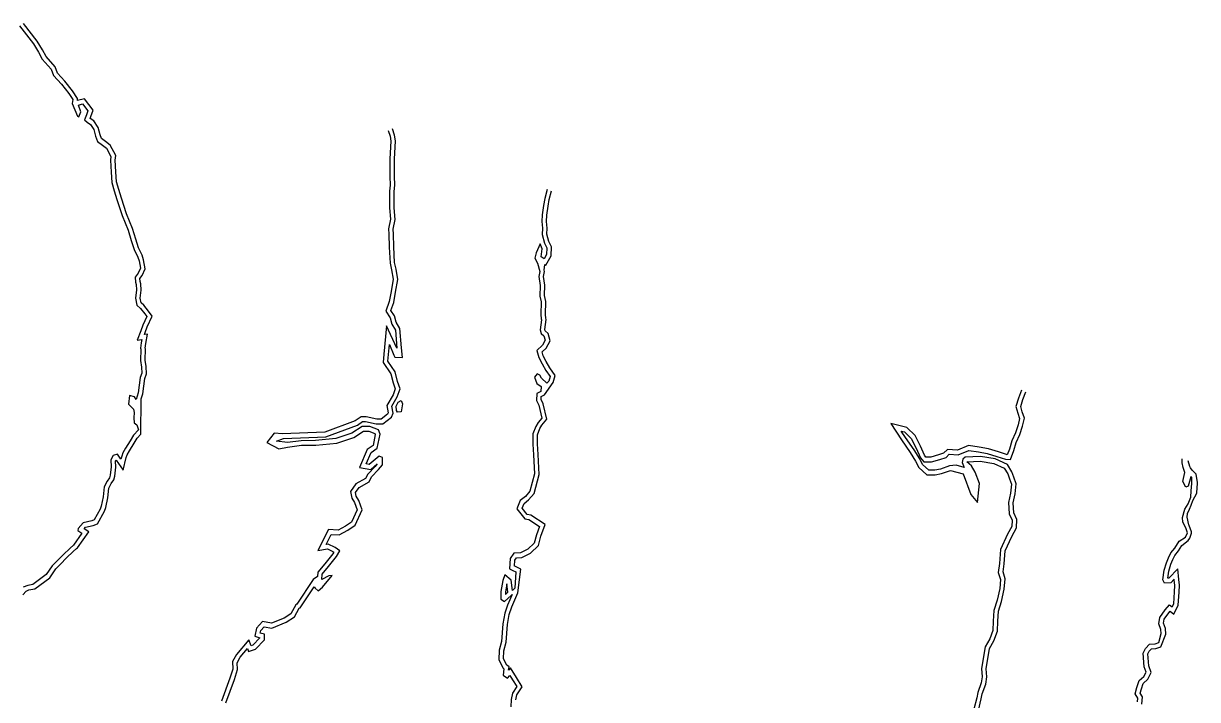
# Model space of a CAD drawing. Extents: x 2160437 to 2172832, y 205694 to 212444.
# Drawn here: x 2163779 to 2164535, y 210951 to 211387 of the extents above; entities that cross this region are included whole.
import ezdxf

# ---------------------------------------------------------------- set-up
doc = ezdxf.new("R2010")
doc.units = 0
doc.layers.add('RD_EX_H2O', color=7, linetype='Continuous')
doc.layers.add('RD_EX_VEG_ShrubLine', color=7, linetype='Continuous')

msp = doc.modelspace()

# ---------------------------------------------------------------- linework, layer by layer
at = {"layer": 'RD_EX_H2O'}
for points in [[(2163776.54, 211385.19), (2163785.51, 211373.55), (2163788.92, 211368.24), (2163791.29, 211363.8), (2163797.02, 211357.31), (2163798.5, 211353.17), (2163803.54, 211347.62), (2163808.27, 211341.57), (2163810.91, 211337.72), (2163810.57, 211335.18), (2163813.89, 211327), (2163814.71, 211326.55), (2163816.02, 211329.84), (2163814.56, 211334.2), (2163817.24, 211334.91), (2163820.64, 211330.48), (2163819.73, 211327.88), (2163818.39, 211324.69), (2163820.14, 211323.12), (2163822.24, 211321.79), (2163824.49, 211318.51), (2163825.53, 211314.09), (2163826.79, 211310.7), (2163830.12, 211308.43), (2163832.61, 211306.38), (2163835.47, 211301.08), (2163835.25, 211298.81), (2163835.67, 211291.04), (2163836.11, 211284.37), (2163837.55, 211278.91), (2163839.29, 211273.4), (2163842.74, 211263.03), (2163846.57, 211253.67), (2163848.49, 211246.98), (2163850.31, 211241.11), (2163852.86, 211236.35), (2163853.58, 211233.9), (2163854.45, 211229.09), (2163852.94, 211226.05), (2163850.99, 211223.44), (2163851.31, 211220.06), (2163851.67, 211218.56), (2163851.83, 211215.18), (2163851.27, 211209.82), (2163852.09, 211205.27), (2163854.44, 211203.27), (2163857.29, 211199.72), (2163858.56, 211197.97), (2163856.04, 211192.46), (2163854.69, 211188.72), (2163852.38, 211182.79), (2163855.24, 211183.18), (2163854.85, 211181.06), (2163854.52, 211177.66), (2163854.62, 211176.98), (2163854.37, 211169.67), (2163855.21, 211165.51), (2163855.23, 211161.63), (2163854.3, 211158.65), (2163852.97, 211148.89), (2163851.75, 211144.54), (2163850.6, 211146.39), (2163847.43, 211147.09), (2163846.68, 211141.66), (2163849.87, 211138.35), (2163850.45, 211136.27), (2163850.22, 211132.74), (2163850.44, 211129.49), (2163852.02, 211128.24), (2163853.17, 211124.96), (2163850, 211121.55), (2163847.84, 211117.93), (2163844.92, 211113.14), (2163843.09, 211110.25), (2163842.38, 211108.11), (2163841.91, 211106.19), (2163839.7, 211109.38), (2163836.83, 211108.6), (2163835.44, 211105.66), (2163835.65, 211101.15), (2163834.93, 211095.78), (2163834.49, 211094.08), (2163832.97, 211092.08), (2163831.11, 211088.24), (2163830.53, 211081.79), (2163829.23, 211075.81), (2163828.6, 211073.88), (2163824.69, 211067.01), (2163823.07, 211066.39), (2163817.51, 211065.06), (2163814.31, 211061.43), (2163814.05, 211060.12), (2163816.81, 211058.5), (2163811.41, 211050.79), (2163809.21, 211048.85), (2163804.65, 211044.63), (2163800.89, 211040.62), (2163797.68, 211037.46), (2163793.86, 211031.89), (2163785.21, 211025.39), (2163781.88, 211024.81), (2163779.02, 211023.71)], [(2164022.41, 211177.84), (2164021.42, 211190.2), (2164019.07, 211194.32), (2164017.91, 211198.47), (2164015.65, 211201.92), (2164017.42, 211206.98), (2164018.66, 211213.69), (2164020.13, 211221.97), (2164019.04, 211228.6), (2164018.04, 211232.92), (2164017.48, 211242.88), (2164017.2, 211251.14), (2164017.02, 211254.29), (2164018.29, 211260.52), (2164017.78, 211268.09), (2164017.78, 211278.59), (2164018.21, 211282.59), (2164017.85, 211288.36), (2164018, 211293.34), (2164017.95, 211299.44), (2164018.6, 211311.24), (2164017.95, 211314.92), (2164016.61, 211318.83)], [(2164116.19, 211279.78), (2164114.59, 211274.02), (2164113.92, 211269.5), (2164112.96, 211263.6), (2164112.75, 211259.2), (2164113.23, 211254.96), (2164112.88, 211250.77), (2164114.45, 211245.26), (2164116.02, 211242.19), (2164115.75, 211238.05), (2164114.2, 211235.26), (2164112.25, 211236.37), (2164112.88, 211241.53), (2164111.63, 211244.77), (2164109.18, 211239.07), (2164108.24, 211235.7), (2164110.01, 211232.39), (2164111.39, 211226.96), (2164110.88, 211223.86), (2164111.63, 211218.08), (2164111.56, 211211.17), (2164112.38, 211207.49), (2164112.14, 211199.3), (2164112.4, 211196.5), (2164112.55, 211195.96), (2164111.72, 211189.46), (2164112.28, 211187.16), (2164114.07, 211185.5), (2164114.81, 211182.72), (2164113.08, 211179.54), (2164109.56, 211176.05), (2164110.9, 211171.59), (2164112.89, 211167.54), (2164115.35, 211163.29), (2164118.05, 211159.41), (2164117.28, 211156.44), (2164116.01, 211155.18), (2164112.64, 211158.26), (2164111.39, 211160.24), (2164109.7, 211161.06), (2164107.96, 211158.92), (2164109.53, 211154.98), (2164112.31, 211152.88), (2164112.07, 211149.67), (2164109.44, 211148.39), (2164109.33, 211143.86), (2164110.76, 211140.85), (2164112.72, 211132.64), (2164110.36, 211129.82), (2164108.8, 211127.19), (2164106.86, 211122.45), (2164106.91, 211115.8), (2164107.48, 211108.91), (2164108.11, 211096.63), (2164105.07, 211085.5), (2164102.19, 211082.04), (2164098.88, 211079.56), (2164096.61, 211074.09), (2164101.75, 211067.71), (2164104.46, 211067.22), (2164111.28, 211062.85), (2164109.3, 211057.49), (2164107.86, 211052.12), (2164103.72, 211048.12), (2164099.04, 211045.77), (2164094.82, 211045.51), (2164092.46, 211042.14), (2164091.99, 211035.56), (2164094.11, 211034.46), (2164096.12, 211033.49), (2164095.37, 211023.08), (2164093.95, 211021.66), (2164092.94, 211028.27), (2164089, 211031.68), (2164087.59, 211027.96), (2164086.36, 211020.92), (2164086.33, 211016.04), (2164088.82, 211014.54), (2164093.07, 211018.42), (2164093.72, 211019), (2164090.74, 211012.11), (2164088.91, 211006.92), (2164087.64, 211000.14), (2164086.77, 210988.76), (2164085.29, 210983.1), (2164085.15, 210976.93), (2164087.86, 210971.46), (2164088.4, 210971.06), (2164087.77, 210967), (2164090.71, 210965.06), (2164092.24, 210966.75), (2164093.95, 210964.02), (2164096.61, 210959.68), (2164093.77, 210955.42), (2164093.11, 210951.44), (2164092.81, 210946.68)], [(2163909.38, 210949.27), (2163914.89, 210964.2), (2163916.86, 210970.59), (2163916.62, 210975.03), (2163918.65, 210978.72), (2163923.28, 210984.16), (2163924.08, 210982.23), (2163928.53, 210983.73), (2163934.26, 210989.87), (2163934.23, 210993.36), (2163931.58, 210994.14), (2163931.95, 210995.87), (2163934.04, 210998.26), (2163939.09, 210997.36), (2163948.25, 211001.11), (2163953.55, 211004.52), (2163956.62, 211010.19), (2163957.16, 211010.5), (2163966.13, 211023.97), (2163966.95, 211023.14), (2163968.88, 211021.25), (2163971.7, 211023.71), (2163977.75, 211031.29), (2163975.6, 211031.06), (2163971.12, 211028.63), (2163971.48, 211032.1), (2163975.52, 211036.94), (2163980.71, 211043.48), (2163982.74, 211047.16), (2163979.67, 211049.31), (2163975.24, 211051.43), (2163973.96, 211051.21), (2163977.25, 211057.73), (2163982.43, 211057.48), (2163987.91, 211060.42), (2163992.71, 211063.58), (2163997.07, 211073.41), (2163994.98, 211079.55), (2163993.34, 211082.25), (2163992.77, 211084.71), (2163995.12, 211087.86), (2164001.7, 211091.49), (2164003.19, 211094.85), (2164007.67, 211099.42), (2164010.18, 211102.41), (2164010.25, 211107.2), (2164008.11, 211108.07), (2164001.73, 211102.77), (2163999.75, 211103.09), (2164002.86, 211110.48), (2164006.87, 211113.28), (2164008.68, 211122.34), (2164007.56, 211124.97), (2164002, 211127.21), (2163997.02, 211127.2), (2163990.46, 211122.93), (2163980.19, 211119.51), (2163967.1, 211118.14), (2163957.83, 211118.06), (2163949.12, 211116.95), (2163941.98, 211117.75), (2163946.55, 211119.52), (2163973.64, 211120.6), (2163994.04, 211128.13), (2163997.42, 211130.42), (2163999.36, 211130.35), (2164006.22, 211128.89), (2164010.51, 211128.95), (2164015.97, 211133.24), (2164017.01, 211135.78), (2164016.13, 211140.2), (2164019.73, 211146.34), (2164021.66, 211151.41), (2164019.86, 211156.07), (2164018.47, 211162.37), (2164013.7, 211169.23), (2164014.02, 211173.51), (2164014.66, 211179.94), (2164017.49, 211173.15), (2164018.1, 211171.86), (2164023.02, 211171.57), (2164022.41, 211177.84)], [(2164393.71, 210944.32), (2164395.56, 210951.83), (2164396.18, 210955.1), (2164398.53, 210961.31), (2164399.08, 210965.92), (2164398.81, 210971.08), (2164400.95, 210984.22), (2164403.73, 210989.1), (2164405.95, 210995.3), (2164406.26, 211001.77), (2164406.56, 211008.23), (2164408.62, 211014.45), (2164410.39, 211022.47), (2164411.02, 211028.98), (2164409.56, 211033.52), (2164410.27, 211038.73), (2164410.83, 211047.11), (2164415.15, 211056.4), (2164418.17, 211061.95), (2164418.37, 211067.38), (2164416.51, 211071.69), (2164416.13, 211078.1), (2164417.35, 211083.79), (2164417.97, 211090.29), (2164416.61, 211094.5), (2164415.28, 211097.97), (2164412.49, 211102.75), (2164404.49, 211106.32), (2164395.02, 211107.97), (2164385.27, 211107.34), (2164383.63, 211106.21), (2164383.26, 211104.04), (2164384.6, 211100.86), (2164379.41, 211102.28), (2164375.12, 211101.79), (2164369.25, 211099.79), (2164365.58, 211098.97), (2164361.75, 211099.12), (2164357.76, 211102.69), (2164355.93, 211106.39), (2164352.3, 211112.09), (2164346.79, 211120.19), (2164344.06, 211124.28), (2164346.22, 211123.74), (2164350.52, 211119.54), (2164353.69, 211113.21), (2164356.42, 211107.07), (2164358.52, 211104.52), (2164363.43, 211104.37), (2164368.83, 211105.98), (2164372.96, 211107.31), (2164374.95, 211109.36), (2164380.76, 211108.93), (2164387.62, 211111.81), (2164393.72, 211110.83), (2164399.43, 211109.9), (2164405.62, 211107.92), (2164411.12, 211106.13), (2164414.29, 211105.85), (2164416.47, 211111.66), (2164418.05, 211116.95), (2164420.32, 211122.05), (2164422.15, 211127.36), (2164423.27, 211132.56), (2164421.86, 211136.66), (2164421, 211139.99), (2164422.32, 211144.56), (2164424.21, 211149.47)], [(2164522.82, 211053.32), (2164527.02, 211055.88), (2164528.27, 211058.8), (2164527.17, 211061.87), (2164525.37, 211065.62), (2164524.99, 211068.67), (2164526.5, 211073.93), (2164528.62, 211077.36), (2164530.39, 211081.73), (2164530.68, 211085.86), (2164531.13, 211090.52), (2164531.05, 211094.63), (2164530.41, 211094.68), (2164528.71, 211088.84), (2164527.17, 211088.09), (2164525.32, 211091.73), (2164526.51, 211097.5), (2164525.54, 211100.69), (2164524.76, 211103.8), (2164524.84, 211106.4)], [(2164495.99, 210949.88), (2164496.26, 210952.31), (2164494.57, 210955.1), (2164495.73, 210959.18), (2164497.23, 210963.49), (2164500.24, 210966.19), (2164501.59, 210969.04), (2164500.41, 210972.44), (2164499.78, 210981.3), (2164501.14, 210984.29), (2164503.91, 210986.99), (2164507.38, 210987.12), (2164509.92, 210988.11), (2164511.38, 210993.79), (2164511.17, 210996.5), (2164509.81, 211000.16), (2164510.46, 211004.16), (2164513.82, 211009.14), (2164516.69, 211012.24), (2164518.35, 211010.96), (2164519.38, 211013.02), (2164519.99, 211020.7), (2164520.16, 211024.85), (2164519.72, 211028.37), (2164519.68, 211028.81), (2164517.51, 211026.57), (2164513.5, 211026.32), (2164512.44, 211028.44), (2164513.32, 211034.65), (2164514.77, 211039.46), (2164516.05, 211042.67), (2164517.52, 211045.76), (2164520.02, 211048.81), (2164522.82, 211053.32)]]:
    msp.add_lwpolyline(points, dxfattribs=at)
msp.add_lwpolyline([(2164019.03, 211140.33), (2164020.28, 211142.78), (2164022.29, 211143.94), (2164023.14, 211141.75), (2164022.31, 211136.67), (2164019.87, 211136.33), (2164019.23, 211137.56)], close=True, dxfattribs=at)
at = {"layer": 'RD_EX_VEG_ShrubLine'}
for points in [[(2163778.75, 211018.79), (2163780.81, 211021.19), (2163782.68, 211021.91), (2163786.44, 211022.55), (2163796.06, 211029.79), (2163799.99, 211035.53), (2163803.04, 211038.52), (2163806.77, 211042.51), (2163811.22, 211046.62), (2163813.39, 211048.54), (2163813.87, 211049.07), (2163821.13, 211059.45), (2163818.12, 211061.21), (2163819.13, 211062.37), (2163823.96, 211063.51), (2163826.76, 211064.59), (2163831.36, 211072.66), (2163832.13, 211075.03), (2163833.5, 211081.33), (2163834.05, 211087.43), (2163835.54, 211090.5), (2163837.25, 211092.75), (2163837.88, 211095.21), (2163838.66, 211101.02), (2163838.48, 211105.06), (2163838.71, 211105.55), (2163843.27, 211098.96), (2163845.26, 211107.29), (2163845.81, 211108.95), (2163847.47, 211111.56), (2163850.41, 211116.38), (2163852.41, 211119.74), (2163854.74, 211122.24), (2163854.99, 211145), (2163855.92, 211148.28), (2163857.24, 211158), (2163858.23, 211161.18), (2163858.21, 211165.81), (2163857.38, 211169.92), (2163857.63, 211177.14), (2163857.54, 211177.72), (2163857.83, 211180.65), (2163858.93, 211186.72), (2163857.03, 211186.46), (2163857.5, 211187.66), (2163858.82, 211191.33), (2163862.02, 211198.32), (2163859.67, 211201.54), (2163856.6, 211205.38), (2163854.85, 211206.86), (2163854.29, 211209.93), (2163854.83, 211215.09), (2163854.66, 211218.98), (2163854.28, 211220.55), (2163854.09, 211222.57), (2163855.51, 211224.47), (2163857.58, 211228.65), (2163856.51, 211234.59), (2163855.65, 211237.5), (2163853.09, 211242.28), (2163851.37, 211247.83), (2163849.41, 211254.66), (2163845.56, 211264.07), (2163842.15, 211274.33), (2163840.44, 211279.75), (2163839.08, 211284.86), (2163838.67, 211291.22), (2163838.26, 211298.74), (2163838.54, 211301.7), (2163834.97, 211308.32), (2163831.92, 211310.83), (2163829.27, 211312.64), (2163828.41, 211314.96), (2163827.28, 211319.74), (2163824.36, 211324), (2163821.98, 211325.5), (2163822.53, 211326.8), (2163824.01, 211331.01), (2163818.4, 211338.32), (2163813.85, 211337.12), (2163814.03, 211338.46), (2163810.69, 211343.34), (2163805.83, 211349.56), (2163801.12, 211354.75), (2163799.65, 211358.86), (2163793.77, 211365.52), (2163791.51, 211369.76), (2163787.96, 211375.28), (2163779.11, 211386.77)], [(2164013.77, 211317.86), (2164015.04, 211314.17), (2164015.59, 211311.05), (2164014.95, 211299.51), (2164015, 211293.37), (2164014.84, 211288.31), (2164015.2, 211282.66), (2164014.78, 211278.76), (2164014.78, 211267.99), (2164015.27, 211260.73), (2164014, 211254.51), (2164014.2, 211251), (2164014.49, 211242.74), (2164015.06, 211232.49), (2164016.1, 211228.02), (2164017.08, 211221.99), (2164015.71, 211214.23), (2164014.51, 211207.75), (2164012.33, 211201.52), (2164015.15, 211197.22), (2164016.28, 211193.16), (2164018.49, 211189.29), (2164019.42, 211177.6), (2164012.85, 211192.05), (2164011.03, 211173.73), (2164011.03, 211173.73), (2164010.63, 211168.39), (2164015.67, 211161.15), (2164016.98, 211155.21), (2164018.45, 211151.4), (2164017.01, 211147.64), (2164012.97, 211140.73), (2164013.89, 211136.08), (2164013.5, 211135.12), (2164009.45, 211131.94), (2164006.51, 211131.89), (2163999.73, 211133.33), (2163996.55, 211133.45), (2163992.66, 211130.82), (2163973.05, 211123.58), (2163945.93, 211122.49), (2163940.46, 211122.79), (2163935.77, 211116.89), (2163943.47, 211112.82), (2163949.15, 211113.93), (2163958.03, 211115.06), (2163967.27, 211115.14), (2163980.82, 211116.56), (2163991.78, 211120.2), (2163997.91, 211124.2), (2164001.42, 211124.21), (2164005.29, 211122.65), (2164005.56, 211122.02), (2164004.16, 211115.05), (2164000.44, 211112.44), (2163995.5, 211100.76), (2164002.6, 211099.58), (2164006.87, 211103.14), (2164005.44, 211101.44), (2164000.67, 211096.56), (2163999.37, 211093.63), (2163993.1, 211090.17), (2163989.54, 211085.39), (2163990.52, 211081.11), (2163992.25, 211078.27), (2163993.86, 211073.55), (2163990.33, 211065.6), (2163986.38, 211063), (2163981.74, 211060.52), (2163975.44, 211060.82), (2163968.6, 211047.25), (2163974.81, 211048.31), (2163978.15, 211046.71), (2163978.81, 211046.25), (2163978.21, 211045.15), (2163973.19, 211038.83), (2163968.59, 211033.32), (2163968.3, 211030.5), (2163965.69, 211028.72), (2163955.04, 211012.74), (2163954.38, 211012.35), (2163951.28, 211006.63), (2163946.86, 211003.78), (2163938.75, 211000.47), (2163932.89, 211001.51), (2163929.18, 210997.26), (2163928.06, 210992.05), (2163931.25, 210991.11), (2163931.25, 210991.04), (2163926.86, 210986.33), (2163925.78, 210985.97), (2163924.17, 210989.85), (2163916.17, 210980.43), (2163913.58, 210975.73), (2163913.84, 210970.96), (2163912.05, 210965.16), (2163906.58, 210950.37)], [(2164096.1, 210951.1), (2164096.62, 210954.29), (2164100.17, 210959.61), (2164096.5, 210965.6), (2164092.69, 210971.69), (2164091.29, 210970.16), (2164091.63, 210972.4), (2164090.23, 210973.44), (2164088.17, 210977.6), (2164088.28, 210982.68), (2164089.74, 210988.26), (2164090.62, 210999.75), (2164091.82, 211006.14), (2164093.53, 211011.02), (2164097.41, 211019.98), (2164099.26, 211035.3), (2164095.45, 211037.15), (2164095.12, 211037.32), (2164095.39, 211041.1), (2164096.45, 211042.61), (2164099.84, 211042.82), (2164105.47, 211045.64), (2164110.55, 211050.54), (2164112.16, 211056.58), (2164114.93, 211064.07), (2164105.57, 211070.06), (2164103.39, 211070.46), (2164100.06, 211074.59), (2164101.34, 211077.65), (2164104.27, 211079.85), (2164107.79, 211084.08), (2164111.13, 211096.3), (2164110.48, 211109.11), (2164109.9, 211115.93), (2164109.86, 211121.87), (2164111.5, 211125.85), (2164112.82, 211128.08), (2164115.99, 211131.87), (2164113.6, 211141.86), (2164112.35, 211144.5), (2164112.4, 211146.49), (2164114.45, 211147.5), (2164120.13, 211155.49), (2164121.3, 211159.99), (2164117.89, 211164.9), (2164115.54, 211168.96), (2164113.7, 211172.69), (2164112.95, 211175.18), (2164115.51, 211177.72), (2164118.02, 211182.34), (2164116.75, 211187.11), (2164114.98, 211188.74), (2164114.77, 211189.63), (2164115.61, 211196.19), (2164115.36, 211197.05), (2164115.15, 211199.4), (2164115.39, 211207.77), (2164114.57, 211211.48), (2164114.64, 211218.26), (2164113.92, 211223.81), (2164114.45, 211227.09), (2164114.23, 211227.94), (2164114.68, 211231.55), (2164115.36, 211231.16), (2164118.71, 211237.18), (2164119.06, 211242.82), (2164117.26, 211246.36), (2164115.91, 211251.07), (2164116.25, 211255), (2164115.75, 211259.3), (2164115.95, 211263.29), (2164116.89, 211269.04), (2164117.52, 211273.4), (2164119.08, 211278.97)], [(2164421.42, 211150.55), (2164419.48, 211145.51), (2164417.89, 211140.03), (2164418.99, 211135.8), (2164420.16, 211132.37), (2164419.25, 211128.17), (2164417.53, 211123.16), (2164415.23, 211118), (2164413.62, 211112.61), (2164412.28, 211109.04), (2164411.72, 211109.08), (2164406.54, 211110.77), (2164400.13, 211112.83), (2164394.2, 211113.79), (2164387.25, 211114.91), (2164380.26, 211111.98), (2164373.78, 211112.46), (2164371.33, 211109.94), (2164367.94, 211108.84), (2164363.04, 211107.38), (2164359.97, 211107.47), (2164359, 211108.66), (2164356.41, 211114.49), (2164352.98, 211121.33), (2164347.73, 211126.45), (2164337.25, 211129.09), (2164344.3, 211118.51), (2164349.79, 211110.44), (2164353.32, 211104.91), (2164355.33, 211100.85), (2164360.55, 211096.16), (2164365.85, 211095.96), (2164370.06, 211096.9), (2164375.77, 211098.85), (2164383.93, 211096.72), (2164388.91, 211083.41), (2164393.06, 211078.2), (2164394.36, 211090.51), (2164391.73, 211097.8), (2164389.27, 211101.96), (2164386.36, 211104.4), (2164394.86, 211104.95), (2164403.61, 211103.43), (2164410.39, 211100.41), (2164412.56, 211096.67), (2164413.78, 211093.5), (2164414.93, 211089.96), (2164414.38, 211084.25), (2164413.11, 211078.33), (2164413.55, 211070.99), (2164415.35, 211066.82), (2164415.2, 211062.77), (2164412.47, 211057.75), (2164407.87, 211047.87), (2164407.28, 211039.03), (2164406.5, 211033.25), (2164407.97, 211028.65), (2164407.42, 211022.94), (2164405.72, 211015.25), (2164403.58, 211008.78), (2164403.26, 211001.91), (2164402.98, 210995.89), (2164400.99, 210990.36), (2164398.07, 210985.24), (2164395.79, 210971.24), (2164396.07, 210966.02), (2164395.59, 210962.03), (2164393.28, 210955.91), (2164392.63, 210952.47), (2164390.82, 210945.16)], [(2164498.85, 210948.46), (2164499.36, 210952.99), (2164497.81, 210955.54), (2164498.59, 210958.27), (2164499.81, 210961.77), (2164502.69, 210964.36), (2164504.83, 210968.85), (2164503.38, 210973.05), (2164502.83, 210980.75), (2164503.64, 210982.54), (2164505.17, 210984.04), (2164508, 210984.14), (2164511.02, 210985.32), (2164511.02, 210985.32), (2164514.41, 210993.53), (2164514.13, 210997.14), (2164512.9, 211000.47), (2164513.31, 211003.03), (2164516.17, 211007.27), (2164517.03, 211008.19), (2164519.39, 211006.36), (2164522.33, 211012.19), (2164522.98, 211020.51), (2164523.17, 211024.97), (2164522.71, 211028.71), (2164522.02, 211035.54), (2164516.16, 211029.49), (2164515.61, 211029.46), (2164516.25, 211034), (2164517.61, 211038.46), (2164518.8, 211041.46), (2164520.08, 211044.14), (2164522.47, 211047.06), (2164524.69, 211050.64), (2164528.67, 211053.66), (2164529.88, 211055.28), (2164530.82, 211058.46), (2164530.77, 211059.44), (2164529.33, 211063.32), (2164529.11, 211063.78), (2164528, 211068.83), (2164528.27, 211071.05), (2164529.52, 211073.98), (2164530.56, 211076.57), (2164531.8, 211079.5), (2164534.27, 211084.22), (2164534.36, 211084.42), (2164534.72, 211090.61), (2164534.69, 211091.22), (2164533.75, 211096.5), (2164533.62, 211096.74), (2164531.38, 211099.12), (2164530.19, 211100.49), (2164529.78, 211101.33), (2164528.61, 211105.15)]]:
    msp.add_lwpolyline(points, dxfattribs=at)
msp.add_lwpolyline([(2164090.97, 211020.57), (2164090.27, 211025.88), (2164089.36, 211020.65), (2164089.35, 211019.09)], close=True, dxfattribs=at)

doc.saveas('drawing.dxf')
